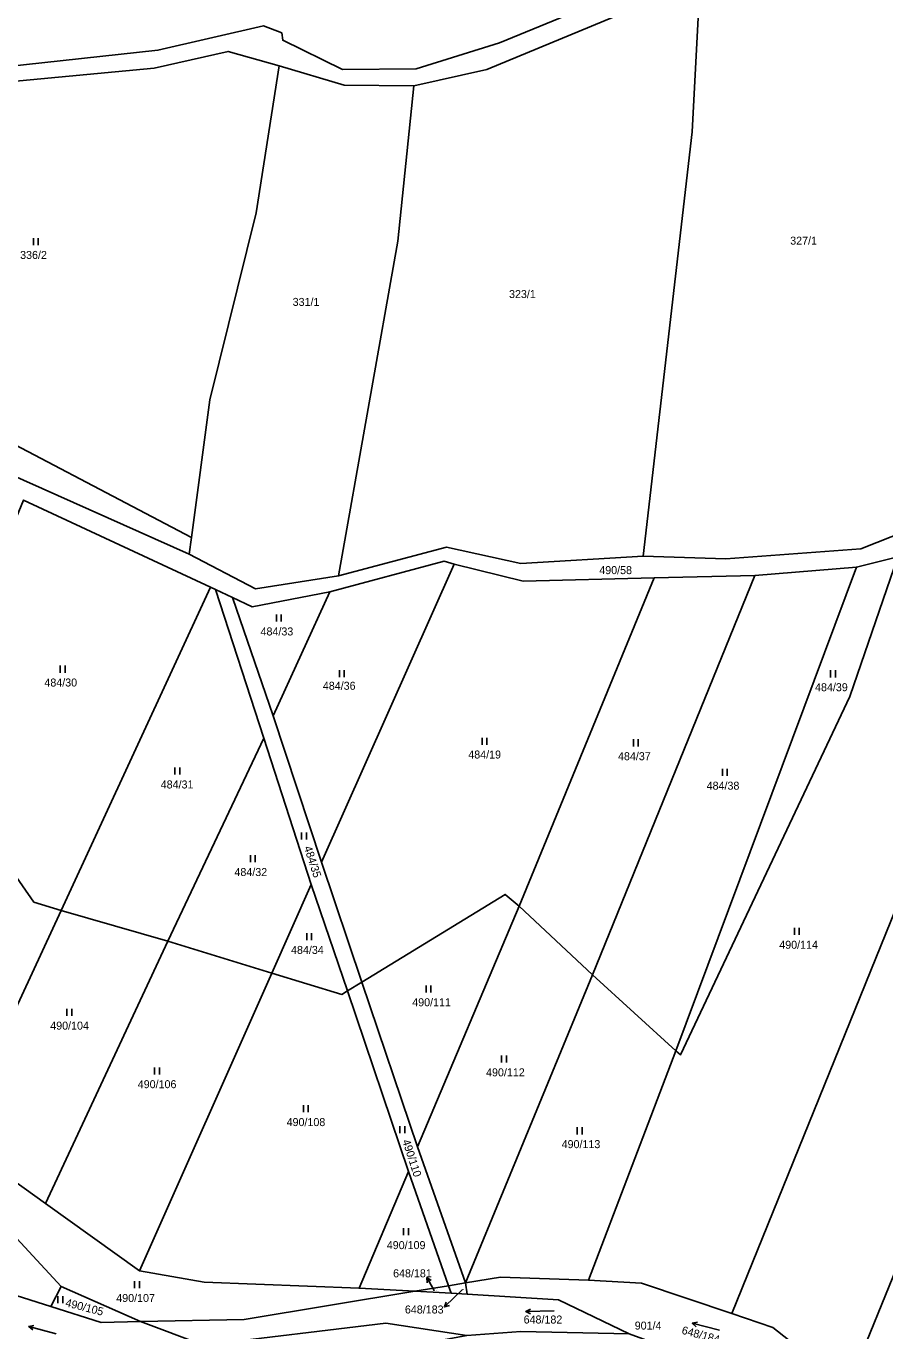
# Model space of a CAD drawing. Extents: x -654083 to -650132, y -1099819 to -1096699.
# Drawn here: x -651238 to -651055.5, y -1098606 to -1098328.7 of the extents above; entities that cross this region are included whole.
import ezdxf

# ---------------------------------------------------------------- set-up
doc = ezdxf.new("R2010")
doc.units = 0
for name, color, linetype in [('Obvody jako plochy', 7, 'Continuous'), ('Parcelní čísla', 7, 'Continuous'), ('Prvky pro prodl_ par_ č_', 7, 'Continuous'), ('Značky kultur', 7, 'Continuous')]:
    doc.layers.add(name, color=color, linetype=linetype)

msp = doc.modelspace()

# ---------------------------------------------------------------- linework, layer by layer
at = {"layer": 'Obvody jako plochy'}
for points in [[(-651049.27, -1098292.49), (-651037.4, -1098294.96), (-651041.42, -1098324.72), (-651042.08, -1098345.4), (-651049.87, -1098428.9), (-651050.75, -1098435.88), (-651060.61, -1098439.78), (-651089.31, -1098441.95), (-651106.84, -1098441.34), (-651096.47, -1098351.18), (-651094.67, -1098317.49)], [(-651096.47, -1098351.18), (-651106.84, -1098441.34), (-651132.88, -1098442.9), (-651148.66, -1098439.45), (-651171.63, -1098445.54), (-651159, -1098374.39), (-651155.59, -1098341.4), (-651140.07, -1098337.98), (-651106.69, -1098324.12), (-651094.67, -1098317.49)], [(-651184.25, -1098337.16), (-651189.09, -1098368.38), (-651198.93, -1098408.16), (-651202.88, -1098437.4), (-651254.44, -1098410.34), (-651286.79, -1098381.05), (-651281.25, -1098356.87), (-651279.94, -1098339.97), (-651243.15, -1098340.74), (-651210.78, -1098337.64), (-651195.07, -1098334.11)], [(-651155.59, -1098341.4), (-651159, -1098374.39), (-651171.63, -1098445.54), (-651189.25, -1098448.31), (-651203.36, -1098440.96), (-651202.88, -1098437.4), (-651198.93, -1098408.16), (-651189.09, -1098368.38), (-651184.25, -1098337.16), (-651170.42, -1098341.3)], [(-651286.79, -1098381.05), (-651254.44, -1098410.34), (-651202.88, -1098437.4), (-651203.36, -1098440.96), (-651255.92, -1098417.46), (-651259.32, -1098415.2), (-651258.58, -1098413.47), (-651288.71, -1098387.82)], [(-651198.84, -1098447.93), (-651230.58, -1098516.65), (-651236.33, -1098514.9), (-651259.9, -1098481.11), (-651238.58, -1098429.45)], [(-651099.88, -1098546.44), (-651098.92, -1098547.32), (-651062.95, -1098471.19), (-651052.72, -1098441.5), (-651024.45, -1098434.02), (-651020.25, -1098435.16), (-651088.04, -1098602.28), (-651107.21, -1098595.82), (-651118.44, -1098595.21)], [(-651063.28, -1098617.85), (-650992.27, -1098443.62), (-651020.25, -1098435.16), (-651088.04, -1098602.28), (-651079.27, -1098605.24)], [(-651147.01, -1098443.05), (-651149.17, -1098442.43), (-651173.42, -1098448.96), (-651185.49, -1098475.26), (-651175.21, -1098506.4)], [(-651104.49, -1098445.93), (-651132.34, -1098446.65), (-651147.01, -1098443.05), (-651175.21, -1098506.4), (-651166.64, -1098531.85), (-651136.16, -1098513.22), (-651133.2, -1098515.7)], [(-651061.52, -1098443.69), (-651099.88, -1098546.44), (-651117.61, -1098530.29), (-651083.14, -1098445.47)], [(-651099.88, -1098546.44), (-651098.92, -1098547.32), (-651062.95, -1098471.19), (-651052.72, -1098441.5), (-651061.52, -1098443.69)], [(-651003.38, -1098546.99), (-650965.66, -1098454.1), (-650992.27, -1098443.62), (-651063.28, -1098617.85), (-651047.34, -1098636.99), (-651041.11, -1098639.89)], [(-651083.14, -1098445.47), (-651117.61, -1098530.29), (-651133.2, -1098515.7), (-651104.49, -1098445.93)], [(-651207.86, -1098523.14), (-651187.47, -1098480.06), (-651197.76, -1098448.45), (-651198.84, -1098447.93), (-651230.58, -1098516.65)], [(-651194.16, -1098450.17), (-651197.76, -1098448.45), (-651187.47, -1098480.06), (-651177.38, -1098511.12), (-651169.72, -1098533.74), (-651166.64, -1098531.85), (-651175.21, -1098506.4), (-651185.49, -1098475.26)], [(-651173.42, -1098448.96), (-651185.49, -1098475.26), (-651194.16, -1098450.17), (-651189.94, -1098452.1)], [(-651236.33, -1098514.9), (-651230.58, -1098516.65), (-651253.08, -1098565.13), (-651271.82, -1098554.05), (-651290.23, -1098560.73), (-651292.31, -1098559.22), (-651259.9, -1098481.11)], [(-651177.38, -1098511.12), (-651187.47, -1098480.06), (-651207.86, -1098523.14), (-651185.8, -1098529.97)], [(-651177.38, -1098511.12), (-651169.72, -1098533.74), (-651170.89, -1098534.46), (-651185.8, -1098529.97)], [(-651136.16, -1098513.22), (-651133.2, -1098515.7), (-651154.85, -1098566.84), (-651166.64, -1098531.85)], [(-651133.2, -1098515.7), (-651117.61, -1098530.29), (-651144.61, -1098595.77), (-651154.85, -1098566.84)], [(-651207.86, -1098523.14), (-651233.88, -1098578.9), (-651253.08, -1098565.13), (-651230.58, -1098516.65)], [(-651207.86, -1098523.14), (-651185.8, -1098529.97), (-651213.93, -1098593.24), (-651233.88, -1098578.9)], [(-651170.89, -1098534.46), (-651169.72, -1098533.74), (-651156.74, -1098572.09), (-651167.24, -1098596.9), (-651200.12, -1098595.6), (-651213.93, -1098593.24), (-651185.8, -1098529.97)], [(-651144.61, -1098595.77), (-651154.85, -1098566.84), (-651166.64, -1098531.85), (-651169.72, -1098533.74), (-651156.74, -1098572.09), (-651148.22, -1098596.36)], [(-651099.88, -1098546.44), (-651118.44, -1098595.21), (-651137.16, -1098594.54), (-651144.61, -1098595.77), (-651117.61, -1098530.29)], [(-651200.12, -1098595.6), (-651213.93, -1098593.24), (-651233.88, -1098578.9), (-651253.08, -1098565.13), (-651271.82, -1098554.05), (-651290.23, -1098560.73), (-651285.2, -1098564.93), (-651270.77, -1098560.14), (-651255.55, -1098569.54), (-651230.55, -1098596.55), (-651213.68, -1098603.99), (-651191.66, -1098603.53), (-651155.38, -1098597.54), (-651167.24, -1098596.9)], [(-651144.32, -1098606.98), (-651161.55, -1098604.31), (-651200.28, -1098608.98), (-651213.68, -1098603.99), (-651222.06, -1098604.17), (-651232.76, -1098600.8), (-651247.53, -1098596.14), (-651261.66, -1098584.42), (-651285.2, -1098564.93), (-651298.69, -1098570.34), (-651294.76, -1098573.37), (-651267.62, -1098597.69), (-651254.98, -1098609.32), (-651238.61, -1098613.44), (-651223.08, -1098617.35), (-651203.46, -1098616.28), (-651191.83, -1098615.64), (-651164.56, -1098610.67)], [(-651232.76, -1098600.8), (-651247.53, -1098596.14), (-651261.66, -1098584.42), (-651255.55, -1098569.54), (-651230.55, -1098596.55)], [(-651156.74, -1098572.09), (-651148.22, -1098596.36), (-651155.38, -1098597.54), (-651167.24, -1098596.9)], [(-651147.66, -1098597.96), (-651144.24, -1098598.17), (-651144.61, -1098595.77), (-651148.22, -1098596.36)], [(-651086.29, -1098615.21), (-651074.38, -1098624.12), (-651047.34, -1098636.99), (-651063.28, -1098617.85), (-651079.27, -1098605.24), (-651088.04, -1098602.28), (-651107.21, -1098595.82), (-651118.44, -1098595.21), (-651137.16, -1098594.54), (-651144.61, -1098595.77), (-651144.24, -1098598.17), (-651124.82, -1098599.38), (-651109.83, -1098606.62), (-651092.38, -1098612.99)], [(-651213.68, -1098603.99), (-651230.55, -1098596.55), (-651232.76, -1098600.8), (-651222.06, -1098604.17)], [(-651144.24, -1098598.17), (-651124.82, -1098599.38), (-651109.83, -1098606.62), (-651132.85, -1098606.11), (-651144.32, -1098606.98), (-651161.55, -1098604.31), (-651200.28, -1098608.98), (-651213.68, -1098603.99), (-651191.66, -1098603.53), (-651155.38, -1098597.54), (-651147.66, -1098597.96)], [(-651148.22, -1098596.36), (-651147.66, -1098597.96), (-651155.38, -1098597.54)]]:
    msp.add_lwpolyline(points, close=True, dxfattribs=at)
for points in [[(-651426.84, -1098326.48), (-651365.34, -1098330.6), (-651279.62, -1098336.52), (-651242.47, -1098337.38), (-651209.99, -1098333.87), (-651187.51, -1098328.7), (-651183.65, -1098330.18), (-651183.47, -1098331.73), (-651170.78, -1098337.96), (-651155.1, -1098337.78), (-651137.41, -1098332.26), (-651104.74, -1098318.84)], [(-651104.74, -1098318.84), (-651137.41, -1098332.26), (-651155.1, -1098337.78), (-651170.78, -1098337.96), (-651183.47, -1098331.73), (-651183.65, -1098330.18), (-651187.51, -1098328.7), (-651209.99, -1098333.87), (-651242.47, -1098337.38), (-651279.62, -1098336.52), (-651365.34, -1098330.6), (-651426.84, -1098326.48)], [(-651106.69, -1098324.12), (-651140.07, -1098337.98), (-651155.59, -1098341.4), (-651170.42, -1098341.3), (-651184.25, -1098337.16), (-651195.07, -1098334.11), (-651210.78, -1098337.64), (-651243.15, -1098340.74), (-651279.94, -1098339.97), (-651365.94, -1098334.49), (-651427.27, -1098329.84), (-651455.58, -1098326.22)], [(-651050.75, -1098435.88), (-651060.61, -1098439.78), (-651089.31, -1098441.95), (-651106.84, -1098441.34), (-651132.88, -1098442.9), (-651148.66, -1098439.45), (-651171.63, -1098445.54), (-651189.25, -1098448.31), (-651203.36, -1098440.96), (-651255.92, -1098417.46)], [(-651238.58, -1098429.45), (-651198.84, -1098447.93), (-651197.76, -1098448.45), (-651194.16, -1098450.17), (-651189.94, -1098452.1), (-651173.42, -1098448.96), (-651149.17, -1098442.43), (-651147.01, -1098443.05), (-651132.34, -1098446.65), (-651104.49, -1098445.93), (-651083.14, -1098445.47), (-651061.52, -1098443.69), (-651052.72, -1098441.5)]]:
    msp.add_lwpolyline(points, dxfattribs=at)
at = {"layer": 'Prvky pro prodl_ par_ č_'}
for p, q in [((-651151.36, -1098597.26), (-651152.81, -1098594.64)), ((-651151.26, -1098597.44), (-651151.36, -1098597.26)), ((-651146.94, -1098598.8), (-651149.1, -1098600.88)), ((-651145.28, -1098597.19), (-651146.94, -1098598.8))]:
    msp.add_line(p, q, dxfattribs=at)
for points in [[(-651152.77, -1098595.75), (-651152.81, -1098594.64), (-651151.89, -1098595.27)], [(-651148.03, -1098600.55), (-651149.1, -1098600.88), (-651148.73, -1098599.83)]]:
    msp.add_lwpolyline(points, dxfattribs=at)
at = {"layer": 'Značky kultur'}
for p, q in [((-651236.44, -1098373.77), (-651236.44, -1098375.27)), ((-651235.42, -1098375.27), (-651235.42, -1098373.77)), ((-651184.78, -1098453.77), (-651184.78, -1098455.27)), ((-651183.76, -1098455.27), (-651183.76, -1098453.77)), ((-651230.76, -1098464.61), (-651230.76, -1098466.11)), ((-651229.73, -1098466.11), (-651229.73, -1098464.61)), ((-651171.4, -1098465.57), (-651171.4, -1098467.07)), ((-651170.38, -1098467.07), (-651170.38, -1098465.57)), ((-651067.01, -1098465.61), (-651067.01, -1098467.11)), ((-651065.98, -1098467.11), (-651065.98, -1098465.61)), ((-651141.09, -1098479.92), (-651141.09, -1098481.42)), ((-651140.07, -1098481.42), (-651140.07, -1098479.92)), ((-651108.92, -1098480.27), (-651108.92, -1098481.77)), ((-651107.9, -1098481.77), (-651107.9, -1098480.27)), ((-651206.37, -1098486.27), (-651206.37, -1098487.77)), ((-651205.34, -1098487.77), (-651205.34, -1098486.27)), ((-651090.02, -1098486.53), (-651090.02, -1098488.03)), ((-651088.99, -1098488.03), (-651088.99, -1098486.53)), ((-651179.45, -1098500.07), (-651179.45, -1098501.57)), ((-651178.43, -1098501.57), (-651178.43, -1098500.07)), ((-651190.33, -1098504.89), (-651190.33, -1098506.39)), ((-651189.31, -1098506.39), (-651189.31, -1098504.89)), ((-651074.7, -1098520.33), (-651074.7, -1098521.83)), ((-651073.68, -1098521.83), (-651073.68, -1098520.33)), ((-651178.37, -1098521.44), (-651178.37, -1098522.94)), ((-651177.34, -1098522.94), (-651177.34, -1098521.44)), ((-651153, -1098532.55), (-651153, -1098534.05)), ((-651151.97, -1098534.05), (-651151.97, -1098532.55)), ((-651229.31, -1098537.52), (-651229.31, -1098539.02)), ((-651228.29, -1098539.02), (-651228.29, -1098537.52)), ((-651136.94, -1098547.45), (-651136.94, -1098548.95)), ((-651135.92, -1098548.95), (-651135.92, -1098547.45)), ((-651210.7, -1098549.97), (-651210.7, -1098551.47)), ((-651209.68, -1098551.47), (-651209.68, -1098549.97)), ((-651179.04, -1098558.02), (-651179.04, -1098559.52)), ((-651178.02, -1098559.52), (-651178.02, -1098558.02)), ((-651158.55, -1098562.46), (-651158.55, -1098563.96)), ((-651157.53, -1098563.96), (-651157.53, -1098562.46)), ((-651120.87, -1098562.71), (-651120.87, -1098564.21)), ((-651119.84, -1098564.21), (-651119.84, -1098562.71)), ((-651157.78, -1098584.16), (-651157.78, -1098585.66)), ((-651156.76, -1098585.66), (-651156.76, -1098584.16)), ((-651214.93, -1098595.38), (-651214.93, -1098596.88)), ((-651213.91, -1098596.88), (-651213.91, -1098595.38)), ((-651231.24, -1098598.61), (-651231.24, -1098600.11)), ((-651230.21, -1098600.11), (-651230.21, -1098598.61)), ((-651125.8, -1098601.72), (-651131.8, -1098601.86)), ((-651090.61, -1098605.83), (-651096.43, -1098604.35)), ((-651231.63, -1098606.59), (-651237.43, -1098605.01))]:
    msp.add_line(p, q, dxfattribs=at)
for points in [[(-651130.79, -1098602.34), (-651131.8, -1098601.86), (-651130.81, -1098601.34)], [(-651095.58, -1098605.08), (-651096.43, -1098604.35), (-651095.34, -1098604.11)], [(-651236.59, -1098605.76), (-651237.43, -1098605.01), (-651236.33, -1098604.79)]]:
    msp.add_lwpolyline(points, dxfattribs=at)

# ---------------------------------------------------------------- texts
at = {"layer": 'Parcelní čísla'}
for s, height, p in [('327/1', 1.7, (-651075.6, -1098375.16)), ('336/2', 1.7, (-651239.27, -1098378.2)), ('323/1', 1.7, (-651135.36, -1098386.51)), ('331/1', 1.7, (-651181.35, -1098388.18)), ('490/58', 1.7, (-651116.18, -1098445.17)), ('484/33', 1.7, (-651188.17, -1098458.2)), ('484/30', 1.7, (-651234.11, -1098469.05)), ('484/36', 1.7, (-651174.93, -1098469.74)), ('484/39', 1.7, (-651070.32, -1098470.05)), ('484/19', 1.7, (-651144.02, -1098484.35)), ('484/37', 1.7, (-651112.2, -1098484.71)), ('484/31', 1.7, (-651209.39, -1098490.71)), ('484/38', 1.7, (-651093.36, -1098490.97)), ('484/32', 1.7, (-651193.72, -1098509.32)), ('484/34', 1.7, (-651181.69, -1098525.87)), ('490/114', 1.7, (-651077.93, -1098524.77)), ('490/111', 1.7, (-651155.93, -1098536.99)), ('490/104', 1.7, (-651232.87, -1098541.96)), ('490/112', 1.7, (-651140.24, -1098551.88)), ('490/106', 1.7, (-651214.27, -1098554.4)), ('490/108', 1.7, (-651182.63, -1098562.45)), ('490/113', 1.7, (-651124.18, -1098567.14)), ('490/109', 1.7, (-651161.34, -1098588.59)), ('490/107', 1.7, (-651218.84, -1098599.83)), ('648/183', 0.1, (-651145.28, -1098597.19)), ('648/182', 1.7, (-651132.26, -1098604.4))]:
    msp.add_text(s, height=height, dxfattribs=at).set_placement(p)
for s, height, rotation, p in [('484/35', 1.7, 288.009, (-651178.97, -1098503.23)), ('490/110', 1.7, 288.009, (-651158.07, -1098565.61)), ('648/181', 0.1, 358.155, (-651151.26, -1098597.44)), ('490/105', 1.7, 345.618, (-651229.77, -1098600.72)), ('648/184', 1.7, 345.051, (-651098.79, -1098606.55))]:
    msp.add_text(s, height=height, rotation=rotation, dxfattribs=at).set_placement(p)
at = {"layer": 'Prvky pro prodl_ par_ č_'}
for s, p in [('648/181', (-651160, -1098594.58)), ('648/183', (-651157.49, -1098602.27)), ('901/4', (-651108.65, -1098605.69))]:
    msp.add_text(s, height=1.7, dxfattribs=at).set_placement(p)

doc.saveas('drawing.dxf')
